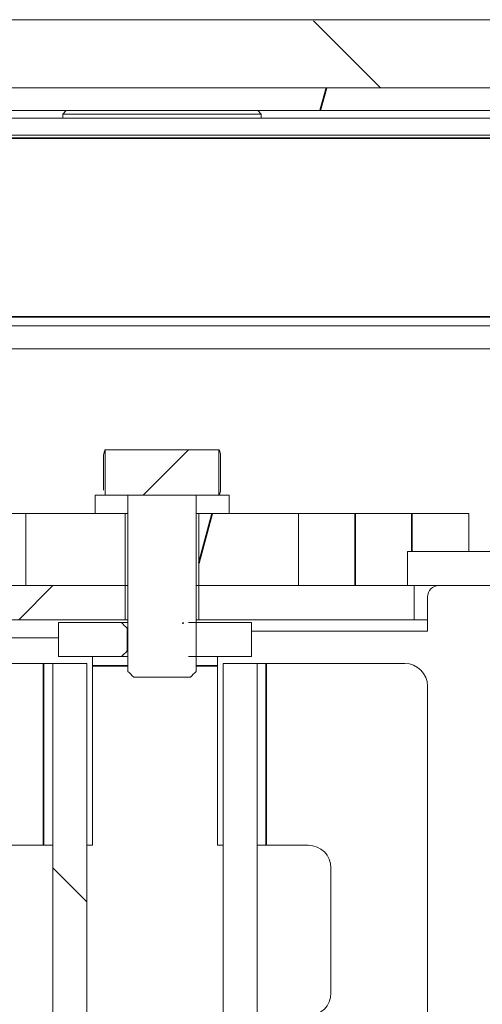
# Model space of a CAD drawing. Header units: millimetres. Extents: x 4 to 1188, y 1 to 840.
# Tile 292 of 299: x 909.43 to 915.25, y 487 to 499.38. Entities that reach past the tile are written whole.
import ezdxf

# ---------------------------------------------------------------- set-up
doc = ezdxf.new("R2010")
doc.units = ezdxf.units.MM
doc.layers.add('1', color=7, linetype='Continuous')
doc.styles.add('Arial Unicode MS', font='Arial Unicode MS')
doc.dimstyles.get("Standard").update_dxf_attribs({"dimtxt": 0.18, "dimasz": 0.18, "dimexe": 0.18, "dimexo": 0.0625, "dimgap": 0.09, "dimtad": 0, "dimtih": 1, "dimtoh": 1, "dimdec": 4, "dimzin": 0, "dimdsep": 46, "dimtxsty": 'Standard', "dimcen": 0.09, "dimadec": 0, "dimazin": 0, "dimtfac": 1, "dimtdec": 4, "dimtofl": 0, "dimtmove": 0, "dimatfit": 3, "dimfxl": 0, "dimtolj": 1, "dimtzin": 0, "dimarcsym": 0})

# ---------------------------------------------------------------- blocks, each defined once
blk = doc.blocks.new('_U18')
at = {"layer": '1', "color": 18, "lineweight": 35}
for p, q in [((919.367, 499.382), (938.166, 499.382)), ((936.166, 499.382), (936.166, 485.801)), ((891.028, 485.801), (938.166, 485.801))]:
    blk.add_line(p, q, dxfattribs=at)
at = {"layer": '1', "color": 18, "lineweight": 70}
for points in [[(936.166, 499.382), (936.942, 495.882), (935.39, 495.882)], [(936.166, 485.801), (935.39, 489.301), (936.942, 489.301)]]:
    blk.add_solid(points, dxfattribs=at)
at = {"layer": '1', "color": 18, "linetype": 'Continuous', "lineweight": 13, "insert": (935.713, 490.546), "char_height": 3, "attachment_point": 7, "rotation": 90, "line_spacing_factor": 1.047437, "style": 'Arial Unicode MS'}
blk.add_mtext('\\fArial Unicode MS|b0|i0;\\W1.0000;95', dxfattribs=at)

msp = doc.modelspace()

# ---------------------------------------------------------------- hatches: boundary and pattern name
at = {"layer": '1', "linetype": 'Continuous', "lineweight": 35}
h = msp.add_hatch(dxfattribs=at)
h.set_pattern_fill('ANSI31', color=154, scale=1.55, angle=89.9544, style=0)
edge = h.paths.add_edge_path(flags=0)
edge.add_spline(control_points=[(904.0816, 499.3716), (906.4625, 499.369), (911.2244, 499.3685), (915.9863, 499.368), (918.3673, 499.3706)], knot_values=[0, 0, 0, 0, 0.5, 1, 1, 1, 1], degree=3, periodic=0)
edge.add_spline(control_points=[(918.3673, 499.3706), (918.9863, 499.3713), (919.6054, 499.3748), (920.2244, 499.3783)], knot_values=[0, 0, 0, 0, 1, 1, 1, 1], degree=3, periodic=0)
edge.add_line((920.2244, 499.3783), (920.9387, 499.3823))
edge.add_line((920.9387, 499.3823), (920.9387, 498.5247))
edge.add_line((920.9387, 498.5247), (901.5101, 498.5247))
edge.add_line((901.5101, 498.5247), (901.5101, 499.3819))
edge.add_line((901.5101, 499.3819), (902.2244, 499.3784))
edge.add_spline(control_points=[(902.2244, 499.3784), (902.8435, 499.3753), (903.4625, 499.3723), (904.0816, 499.3716)], knot_values=[0, 0, 0, 0, 1, 1, 1, 1], degree=3, periodic=0)
h = msp.add_hatch(dxfattribs=at)
h.set_pattern_fill('ANSI31', color=154, scale=1.55, angle=29.9848, style=0)
h.paths.add_polyline_path([(917.3673, 498.5247), (917.3673, 498.239), (905.0816, 498.239), (905.0816, 498.5247)], flags=0)
h = msp.add_hatch(dxfattribs=at)
h.set_pattern_fill('ANSI31', color=154, scale=1.55, angle=-2.13e-14, style=0)
h.paths.add_polyline_path([(910.7602, 492.2676), (910.7602, 491.839), (908.053, 491.839), (908.053, 492.2676)], flags=0)
edge = h.paths.add_edge_path(flags=0)
edge.add_arc((921.8244, 497.8176), 0.5429, 0, 90, ccw=False)
edge.add_line((922.3673, 497.8176), (922.3673, 496.1247))
edge.add_line((922.3673, 496.1247), (921.9387, 496.1247))
edge.add_line((921.9387, 496.1247), (921.9387, 497.8176))
edge.add_arc((921.8244, 497.8176), 0.1143, 360, 450)
edge.add_line((921.8244, 497.9319), (920.3959, 497.9319))
edge.add_line((920.3959, 497.9319), (920.3959, 498.3605))
edge.add_line((920.3959, 498.3605), (921.8244, 498.3605))
edge = h.paths.add_edge_path(flags=0)
edge.add_arc((900.6244, 497.8176), 0.1143, 90, 180)
edge.add_line((900.5101, 497.8176), (900.5101, 496.1247))
edge.add_line((900.5101, 496.1247), (900.0816, 496.1247))
edge.add_line((900.0816, 496.1247), (900.0816, 497.8176))
edge.add_arc((900.6244, 497.8176), 0.5429, 90, 180, ccw=False)
edge.add_line((900.6244, 498.3605), (902.053, 498.3605))
edge.add_line((902.053, 498.3605), (902.053, 497.9319))
edge.add_line((902.053, 497.9319), (900.6244, 497.9319))
h.paths.add_polyline_path([(911.6887, 491.839), (911.6887, 492.2676), (914.3959, 492.2676), (914.3959, 491.839)], flags=0)
h = msp.add_hatch(dxfattribs=at)
h.set_pattern_fill('ANSI31', color=154, scale=1.55, angle=-2.13e-14, style=0)
edge = h.paths.add_edge_path(flags=0)
edge.add_line((904.4459, 498.1462), (919.8744, 498.1462))
edge.add_arc((919.8744, 497.8176), 0.3286, 0, 90, ccw=False)
edge.add_line((920.203, 497.8176), (920.203, 495.7864))
edge.add_line((920.203, 495.7864), (919.9887, 495.7864))
edge.add_line((919.9887, 495.7864), (919.9887, 497.8176))
edge.add_arc((919.8744, 497.8176), 0.1143, 360, 450)
edge.add_line((919.8744, 497.9319), (904.4459, 497.9319))
edge.add_arc((904.4459, 497.8176), 0.1143, 90, 180)
edge.add_line((904.3316, 497.8176), (904.3316, 495.7864))
edge.add_line((904.3316, 495.7864), (904.1173, 495.7864))
edge.add_line((904.1173, 495.7864), (904.1173, 497.8176))
edge.add_arc((904.4459, 497.8176), 0.3286, 90, 180, ccw=False)
h = msp.add_hatch(dxfattribs=at)
h.set_pattern_fill('ANSI31', color=154, scale=1.55, angle=-2.13e-14, style=0)
h.paths.add_polyline_path([(910.5095, 493.9747), (911.9402, 493.9747), (911.9402, 493.4033), (910.5095, 493.4033)], flags=0)
h = msp.add_hatch(dxfattribs=at)
h.set_pattern_fill('ANSI31', color=154, scale=1.55, angle=29.9848, style=0)
h.paths.add_polyline_path([(911.6887, 492.2676), (911.6887, 493.1747), (912.9387, 493.1747), (912.9387, 492.2676)], flags=0)
h.paths.add_polyline_path([(910.7602, 493.1747), (910.7602, 492.2676), (909.5101, 492.2676), (909.5101, 493.1747)], flags=0)
h = msp.add_hatch(dxfattribs=at)
h.set_pattern_fill('ANSI31', color=154, scale=1.55, angle=29.9848, style=0)
h.paths.add_polyline_path([(912.3494, 491.3747), (911.4843, 491.3747), (911.4843, 491.8033), (912.3494, 491.8033)], flags=0)
h.paths.add_polyline_path([(910.786, 491.3747), (909.9209, 491.3747), (909.9209, 491.8033), (910.786, 491.8033)], flags=0)
h = msp.add_hatch(dxfattribs=at)
h.set_pattern_fill('ANSI31', color=154, scale=1.55, angle=89.9544, style=0)
h.paths.add_polyline_path([(909.8494, 403.539), (910.278, 403.539), (910.278, 397.7176), (909.8494, 397.7176)], flags=0)
h.paths.add_polyline_path([(910.278, 445.4676), (909.8494, 445.4676), (909.8494, 483.539), (910.278, 483.539)], flags=0)
h.paths.add_polyline_path([(910.278, 485.4676), (909.8494, 485.4676), (909.8494, 491.289), (910.278, 491.289)], flags=0)
h.paths.add_polyline_path([(910.278, 405.4676), (909.8494, 405.4676), (909.8494, 443.539), (910.278, 443.539)], flags=0)
h = msp.add_hatch(dxfattribs=at)
h.set_pattern_fill('ANSI31', color=154, scale=1.55, angle=89.9544, style=0)
h.paths.add_polyline_path([(912.4209, 485.4676), (911.9923, 485.4676), (911.9923, 491.289), (912.4209, 491.289)], flags=0)
h.paths.add_polyline_path([(911.9923, 443.539), (912.4209, 443.539), (912.4209, 405.4676), (911.9923, 405.4676)], flags=0)
h.paths.add_polyline_path([(911.9923, 403.539), (912.4209, 403.539), (912.4209, 397.7176), (911.9923, 397.7176)], flags=0)
h.paths.add_polyline_path([(911.9923, 483.539), (912.4209, 483.539), (912.4209, 445.4676), (911.9923, 445.4676)], flags=0)

# ---------------------------------------------------------------- linework, layer by layer
at = {"layer": '1', "color": 154, "linetype": 'Continuous', "lineweight": 13}
for p, q in [((904.0816, 499.3819), (918.3673, 499.3819)), ((920.8673, 498.5247), (901.5816, 498.5247)), ((905.0816, 498.5247), (917.3673, 498.5247)), ((917.3673, 498.239), (905.0816, 498.239)), ((910.0199, 498.239), (909.9771, 498.1962)), ((912.4718, 498.1962), (912.4289, 498.239)), ((904.4459, 498.1462), (919.8744, 498.1462)), ((909.9771, 498.1962), (909.9771, 498.1461)), ((909.9771, 498.1962), (911.2244, 498.1962)), ((911.2244, 498.1962), (912.4718, 498.1962)), ((912.4718, 498.1461), (912.4718, 498.1962)), ((919.8744, 497.9319), (904.4459, 497.9319)), ((919.153, 495.5319), (905.0545, 495.5319)), ((905.4561, 495.2462), (919.153, 495.2462)), ((910.4885, 493.911), (910.4885, 493.4671)), ((910.5095, 493.4037), (910.5095, 493.9743)), ((910.5102, 493.9747), (911.9387, 493.9747)), ((911.9402, 493.9739), (911.9402, 493.4042)), ((911.9603, 493.911), (911.9603, 493.4671)), ((910.3816, 493.4033), (910.3816, 493.1747)), ((910.3816, 493.1747), (910.3816, 493.4033)), ((910.3816, 493.4033), (910.7959, 493.4033)), ((911.9387, 493.4033), (910.5102, 493.4033)), ((910.7959, 493.4033), (911.6529, 493.4033)), ((910.7959, 493.4033), (910.7959, 493.1747)), ((910.7959, 491.189), (910.7959, 493.4033)), ((911.6529, 493.4033), (911.6529, 491.189)), ((911.6529, 493.1747), (911.6529, 493.4033)), ((911.6529, 493.4033), (912.0673, 493.4033)), ((912.0673, 493.1747), (912.0673, 493.4033)), ((912.0673, 493.4033), (912.0673, 493.1747)), ((909.2959, 493.1747), (909.5101, 493.1747)), ((909.5101, 493.1747), (910.7602, 493.1747)), ((909.5101, 492.2676), (909.5101, 493.1747)), ((910.7959, 493.1747), (910.3816, 493.1747)), ((910.7602, 493.1747), (910.7602, 492.2676)), ((912.0673, 493.1747), (911.6529, 493.1747)), ((911.6887, 493.1747), (912.9387, 493.1747)), ((911.6887, 492.2676), (911.6887, 493.1747)), ((912.9387, 493.1747), (912.9387, 492.2676)), ((912.9387, 493.1747), (913.653, 493.1747)), ((914.3673, 493.1747), (913.653, 493.1747)), ((914.3673, 493.1747), (915.0816, 493.1747)), ((915.0816, 493.1747), (915.0816, 492.6962)), ((914.3137, 492.2676), (914.3137, 492.6962)), ((914.3137, 492.6962), (920.028, 492.6962)), ((908.053, 492.2676), (910.7602, 492.2676)), ((910.7602, 492.2676), (909.5101, 492.2676)), ((910.7602, 492.2676), (910.7602, 491.839)), ((910.7959, 492.2676), (910.7602, 492.2676)), ((910.7602, 492.2676), (910.7959, 492.2676)), ((911.6887, 492.2676), (911.653, 492.2676)), ((911.653, 492.2676), (911.6887, 492.2676)), ((912.9387, 492.2676), (911.6887, 492.2676)), ((911.6887, 491.839), (911.6887, 492.2676)), ((911.6887, 492.2676), (914.3959, 492.2676)), ((920.028, 492.2676), (914.3137, 492.2676)), ((914.3959, 492.2676), (914.3959, 491.839)), ((914.5637, 491.6962), (914.5637, 492.1247)), ((910.7602, 491.839), (908.053, 491.839)), ((909.9209, 491.3747), (909.9209, 491.8033)), ((909.9209, 491.8033), (910.7132, 491.8033)), ((910.7958, 491.8033), (910.7132, 491.8033)), ((910.7959, 491.839), (910.7602, 491.839)), ((911.5571, 491.8033), (912.3494, 491.8033)), ((911.6887, 491.839), (911.653, 491.839)), ((914.3959, 491.839), (911.6887, 491.839)), ((912.3494, 491.8033), (912.3494, 491.3747)), ((914.5637, 491.839), (914.3959, 491.839)), ((910.786, 491.7319), (910.786, 491.4462)), ((910.786, 491.7319), (910.7959, 491.7319)), ((912.3495, 491.6962), (914.5637, 491.6962)), ((909.9208, 491.6116), (906.8281, 491.6116)), ((910.7959, 491.4462), (910.786, 491.4462)), ((910.7132, 491.3747), (909.9209, 491.3747)), ((910.3494, 491.2605), (910.3494, 491.3747)), ((910.7132, 491.3747), (910.7959, 491.3747)), ((912.3494, 491.3747), (911.5571, 491.3747)), ((911.9209, 491.2605), (911.9209, 491.3747)), ((909.7351, 491.289), (907.9923, 491.289)), ((909.8494, 491.289), (909.7351, 491.289)), ((909.8494, 491.289), (910.278, 491.289)), ((909.8494, 485.4676), (909.8494, 491.289)), ((910.278, 491.289), (910.278, 485.4676)), ((910.3494, 491.2605), (910.3494, 489.0033)), ((911.9209, 489.0033), (911.9209, 491.2605)), ((911.9923, 491.289), (912.4209, 491.289)), ((911.9923, 485.4676), (911.9923, 491.289)), ((912.4209, 491.289), (912.4209, 485.4676)), ((912.4209, 491.289), (912.5351, 491.289)), ((912.5351, 491.289), (914.278, 491.289)), ((911.5815, 491.1176), (910.8674, 491.1176)), ((914.5637, 398.0033), (914.5637, 491.0033)), ((909.8494, 489.0033), (909.2066, 489.0033)), ((910.3494, 489.0033), (910.278, 489.0033)), ((911.9209, 489.0033), (911.9923, 489.0033)), ((912.4209, 489.0033), (913.0637, 489.0033)), ((913.3494, 488.7176), (913.3494, 487.1462))]:
    msp.add_line(p, q, dxfattribs=at)
at = {"layer": '1', "color": 154, "linetype": 'Continuous', "lineweight": 35}
for p, q in [((904.4459, 497.8917), (919.8744, 497.8917)), ((905.9744, 495.6475), (919.8744, 495.6475)), ((913.653, 493.1747), (913.653, 492.2676)), ((914.3673, 492.6962), (914.3673, 493.1747)), ((909.7351, 491.289), (909.7351, 489.0033)), ((910.7959, 491.2605), (910.3494, 491.2605)), ((911.9209, 491.2605), (911.6529, 491.2605)), ((912.5351, 489.0033), (912.5351, 491.289))]:
    msp.add_line(p, q, dxfattribs=at)
at = {"layer": '1', "color": 154, "linetype": 'Continuous', "lineweight": 13}
for centre, radius, start, end in [((914.7066, 492.1247), 0.1429, 90, 180), ((914.278, 491.0033), 0.2857, 0, 90), ((913.0637, 488.7176), 0.2857, 0, 90), ((913.0637, 487.1462), 0.2857, 270, 0)]:
    msp.add_arc(centre, radius, start, end, dxfattribs=at)
for points, knots in [([(910.4885, 493.911), (910.4922, 493.9304), (910.496, 493.9465), (910.5016, 493.9631), (910.5035, 493.9674), (910.5074, 493.9732), (910.5093, 493.9747), (910.5112, 493.9747)], [0, 0, 0, 0, 0.5, 0.5, 0.75, 0.75, 1, 1, 1, 1]), ([(911.9603, 493.911), (911.9566, 493.9304), (911.9529, 493.9465), (911.9472, 493.9631), (911.9453, 493.9674), (911.9423, 493.972), (911.9413, 493.9731), (911.9402, 493.9739)], [0, 0, 0, 0, 0.5622716, 0.5622716, 0.8434074, 0.8434074, 1, 1, 1, 1]), ([(911.9402, 493.4042), (911.9403, 493.4043), (911.9404, 493.4044), (911.9415, 493.4052), (911.9425, 493.4063), (911.9453, 493.4107), (911.9472, 493.415), (911.9529, 493.4317), (911.9566, 493.4477), (911.9603, 493.4671)], [0, 0, 0, 0, 0.0161285, 0.0161285, 0.1566815, 0.1566815, 0.4377877, 0.4377877, 1, 1, 1, 1])]:
    msp.add_open_spline(points, degree=3, knots=knots, dxfattribs=at)
for points in [[(910.5095, 493.9743), (910.5097, 493.9745), (910.5099, 493.9746), (910.5102, 493.9747)], [(911.9387, 493.9747), (911.9392, 493.9745), (911.9397, 493.9742), (911.9402, 493.9739)], [(910.5102, 493.4033), (910.5099, 493.4035), (910.5097, 493.4036), (910.5095, 493.4037)], [(911.9402, 493.4042), (911.9397, 493.4039), (911.9392, 493.4036), (911.9387, 493.4033)], [(910.7132, 491.8033), (910.7374, 491.7795), (910.7617, 491.7557), (910.786, 491.7319)], [(910.786, 491.4462), (910.7617, 491.4224), (910.7374, 491.3986), (910.7132, 491.3747)], [(910.8674, 491.1176), (910.8435, 491.1414), (910.8197, 491.1652), (910.7959, 491.189)], [(911.6529, 491.189), (911.6291, 491.1652), (911.6053, 491.1414), (911.5815, 491.1176)]]:
    msp.add_open_spline(points, degree=3, dxfattribs=at)

# ---------------------------------------------------------------- dimensions: what is measured, and where the dimension line sits
at = {"layer": '1', "color": 18, "linetype": 'Continuous', "lineweight": 13}
dim = msp.add_linear_dim(base=(936.1657, 499.3819), p1=(879.654, 485.8009), p2=(911.2244, 499.3819), angle=270, dimstyle='Standard', override={"dimtxt": 3, "dimasz": 3.5, "dimexe": 2, "dimexo": 1, "dimgap": 1.5, "dimtad": 1, "dimtih": 0, "dimtoh": 0, "dimdec": 0, "dimlfac": 7, "dimzin": 8, "dimdsep": 44, "dimlunit": 2, "dimtxsty": 'Arial Unicode MS', "dimsah": 1, "dimse1": 0, "dimse2": 0, "dimsd1": 0, "dimsd2": 0, "dimclrd": 18, "dimclre": 18, "dimclrt": 18, "dimtol": 0, "dimtm": -0.1, "dimtfac": 0.666667, "dimtdec": 2, "dimtofl": 1, "dimtmove": 0, "dimtzin": 8, "dimlwd": 35, "dimlwe": 35}, dxfattribs=at)
dim.commit()
dim.dimension.update_dxf_attribs({"geometry": '_U18', "text_midpoint": (936.1657, 492.5914), "dimtype": 160})

doc.saveas('drawing.dxf')
